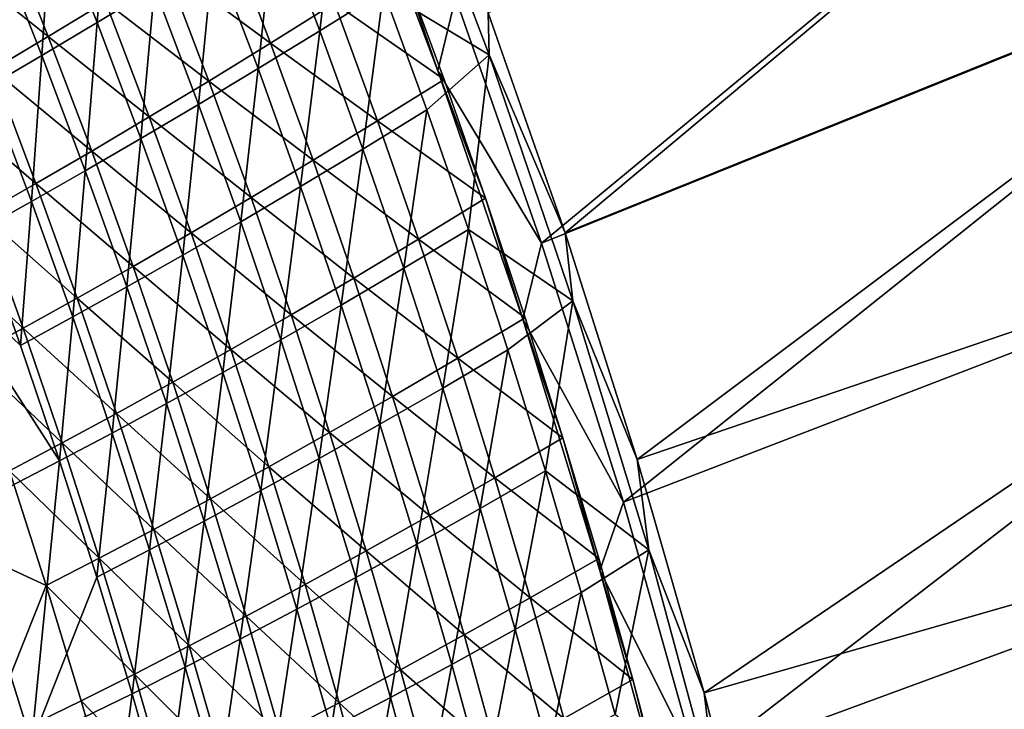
# Model space of a CAD drawing. Header units: metres. Extents: x -1 to 1402, y -1402 to 1.
# Tile 351 of 436: x 1268 to 1326, y -382 to -341. Entities that reach past the tile are written whole.
import ezdxf

# ---------------------------------------------------------------- set-up
doc = ezdxf.new("R2010")
doc.units = ezdxf.units.M

msp = doc.modelspace()

# ---------------------------------------------------------------- linework, layer by layer
at = {"layer": 'None0'}
for points in [[(1295.472412, -341.007324, -32.128929), (1341.594238, -319.07486, -3), (1299.96228, -353.852631, -32.128979)], [(1341.594238, -319.07486, -3), (1347.221802, -334.803131, -3), (1299.96228, -353.852631, -32.128979)], [(1293.556152, -340.114166, -29.543776), (1298.592163, -354.457642, -29.543829), (1340.905518, -319.442322)], [(1340.905518, -319.442322), (1298.592163, -354.457642, -29.543829), (1346.523438, -335.15387)], [(1289.953857, -328.797363, -32.845184), (1295.522461, -343.467133, -32.84523), (1289.359741, -339.720001, -60.63586)], [(1289.953857, -328.797363, -32.845184), (1295.472412, -341.007324, -32.128929), (1295.522461, -343.467133, -32.84523)], [(1292.53064, -344.395142, -30.943403), (1287.108276, -330.060089, -30.941967), (1290.353516, -338.000061, -32.352253)], [(1292.53064, -344.395142, -30.943403), (1293.556152, -340.114166, -29.543776), (1287.108276, -330.060089, -30.941967)], [(1273.279907, -332.794067, -144.204163), (1272.623779, -341.582123, -172.121323), (1269.954102, -334.855438, -172.117264)], [(1273.279907, -332.794067, -144.204163), (1275.969482, -339.556671, -144.207733), (1272.623779, -341.582123, -172.121323)], [(1286.711426, -332.811615, -60.63496), (1285.632324, -342.053192, -88.461182), (1283.010132, -335.17691, -88.459076)], [(1286.711426, -332.811615, -60.63496), (1289.359741, -339.720001, -60.63586), (1285.632324, -342.053192, -88.461182)], [(1299.96228, -353.852631, -32.128979), (1347.221802, -334.803131, -3), (1304.176025, -367.089111, -32.129028)], [(1347.221802, -334.803131, -3), (1352.335571, -350.705872, -3), (1304.176025, -367.089111, -32.129028)], [(1269.389771, -343.505402, -200.055832), (1266.738525, -336.815155, -200.051392), (1269.954102, -334.855438, -172.117264)], [(1269.954102, -334.855438, -172.117264), (1272.623779, -341.582123, -172.121323), (1269.389771, -343.505402, -200.055832)], [(1283.010132, -335.17691, -88.459076), (1282.029175, -344.2659, -116.321274), (1279.430542, -337.423462, -116.318253)], [(1283.010132, -335.17691, -88.459076), (1285.632324, -342.053192, -88.461182), (1282.029175, -344.2659, -116.321274)], [(1298.592163, -354.457642, -29.543829), (1303.371338, -369.592438, -29.543886), (1346.523438, -335.15387)], [(1346.523438, -335.15387), (1303.371338, -369.592438, -29.543886), (1351.628052, -351.039612)], [(1269.77124, -342.390198, -171.704468), (1267.12561, -335.739044, -171.699768), (1263.908203, -337.699524, -199.647308)], [(1267.12561, -335.739044, -171.699768), (1269.77124, -342.390198, -171.704468), (1273.119019, -340.36441, -143.776718)], [(1282.762939, -342.785187, -88.001831), (1280.164795, -335.986633, -87.999466), (1276.58252, -338.231567, -115.872864)], [(1286.49353, -340.4552, -60.161621), (1280.164795, -335.986633, -87.999466), (1282.762939, -342.785187, -88.001831)], [(1266.263794, -345.332123, -228.00885), (1266.738525, -336.815155, -200.051392), (1269.389771, -343.505402, -200.055832)], [(1266.5354, -344.31427, -199.652451), (1269.77124, -342.390198, -171.704468), (1263.908203, -337.699524, -199.647308)], [(1279.430542, -337.423462, -116.318253), (1278.546631, -346.363983, -144.211395), (1275.969482, -339.556671, -144.207733)], [(1279.430542, -337.423462, -116.318253), (1282.029175, -344.2659, -116.321274), (1278.546631, -346.363983, -144.211395)], [(1279.157227, -344.996246, -115.876335), (1276.58252, -338.231567, -115.872864), (1273.119019, -340.36441, -143.776718)], [(1279.157227, -344.996246, -115.876335), (1282.762939, -342.785187, -88.001831), (1276.58252, -338.231567, -115.872864)], [(1292.893433, -344.90152, -32.352058), (1290.353516, -338.000061, -32.352253), (1286.49353, -340.4552, -60.161621)], [(1292.53064, -344.395142, -30.943403), (1290.353516, -338.000061, -32.352253), (1292.893433, -344.90152, -32.352058)], [(1275.969482, -339.556671, -144.207733), (1275.181396, -348.353394, -172.125488), (1272.623779, -341.582123, -172.121323)], [(1275.969482, -339.556671, -144.207733), (1278.546631, -346.363983, -144.211395), (1275.181396, -348.353394, -172.125488)], [(1289.359741, -339.720001, -60.63586), (1288.141846, -348.972015, -88.463348), (1285.632324, -342.053192, -88.461182)], [(1289.359741, -339.720001, -60.63586), (1291.895142, -346.671021, -60.636784), (1288.141846, -348.972015, -88.463348)], [(1295.522461, -343.467133, -32.84523), (1291.895142, -346.671021, -60.636784), (1289.359741, -339.720001, -60.63586)], [(1273.119019, -340.36441, -143.776718), (1269.77124, -342.390198, -171.704468), (1275.672363, -347.093933, -143.78093)], [(1275.672363, -347.093933, -143.78093), (1279.157227, -344.996246, -115.876335), (1273.119019, -340.36441, -143.776718)], [(1289.005005, -347.326385, -60.162571), (1286.49353, -340.4552, -60.161621), (1282.762939, -342.785187, -88.001831)], [(1292.893433, -344.90152, -32.352058), (1286.49353, -340.4552, -60.161621), (1289.005005, -347.326385, -60.162571)], [(1298.592163, -354.457642, -29.543829), (1293.556152, -340.114166, -29.543776), (1292.53064, -344.395142, -30.943403)], [(1295.472412, -341.007324, -32.128929), (1299.96228, -353.852631, -32.128979), (1295.522461, -343.467133, -32.84523)], [(1272.623779, -341.582123, -172.121323), (1271.929443, -350.240173, -200.060394), (1269.389771, -343.505402, -200.055832)], [(1272.623779, -341.582123, -172.121323), (1275.181396, -348.353394, -172.125488), (1271.929443, -350.240173, -200.060394)], [(1285.632324, -342.053192, -88.461182), (1284.515381, -351.150818, -116.324379), (1282.029175, -344.2659, -116.321274)], [(1285.632324, -342.053192, -88.461182), (1288.141846, -348.972015, -88.463348), (1284.515381, -351.150818, -116.324379)], [(1272.304932, -349.08371, -171.70929), (1269.77124, -342.390198, -171.704468), (1266.5354, -344.31427, -199.652451)], [(1269.77124, -342.390198, -171.704468), (1272.304932, -349.08371, -171.70929), (1275.672363, -347.093933, -143.78093)], [(1285.248657, -349.624115, -88.004257), (1282.762939, -342.785187, -88.001831), (1279.157227, -344.996246, -115.876335)], [(1282.762939, -342.785187, -88.001831), (1285.248657, -349.624115, -88.004257), (1289.005005, -347.326385, -60.162571)], [(1291.895142, -346.671021, -60.636784), (1295.522461, -343.467133, -32.84523), (1294.317993, -353.662354, -60.637733)], [(1295.522461, -343.467133, -32.84523), (1300.424194, -357.820374, -32.845264), (1294.317993, -353.662354, -60.637733)], [(1295.522461, -343.467133, -32.84523), (1299.96228, -353.852631, -32.128979), (1300.424194, -357.820374, -32.845264)], [(1268.786621, -352.030334, -228.013672), (1266.263794, -345.332123, -228.00885), (1269.389771, -343.505402, -200.055832)], [(1269.389771, -343.505402, -200.055832), (1271.929443, -350.240173, -200.060394), (1268.786621, -352.030334, -228.013672)], [(1269.051025, -350.971283, -199.657715), (1266.5354, -344.31427, -199.652451), (1263.407715, -346.142059, -227.618179)], [(1269.051025, -350.971283, -199.657715), (1272.304932, -349.08371, -171.70929), (1266.5354, -344.31427, -199.652451)], [(1282.029175, -344.2659, -116.321274), (1281.011841, -353.213623, -144.215149), (1278.546631, -346.363983, -144.211395)], [(1282.029175, -344.2659, -116.321274), (1284.515381, -351.150818, -116.324379), (1281.011841, -353.213623, -144.215149)], [(1297.49353, -358.905182, -30.945208), (1292.53064, -344.395142, -30.943403), (1295.320923, -351.841309, -32.35186)], [(1295.320923, -351.841309, -32.35186), (1292.53064, -344.395142, -30.943403), (1292.893433, -344.90152, -32.352058)], [(1297.49353, -358.905182, -30.945208), (1298.592163, -354.457642, -29.543829), (1292.53064, -344.395142, -30.943403)], [(1281.619507, -351.801178, -115.879883), (1279.157227, -344.996246, -115.876335), (1275.672363, -347.093933, -143.78093)], [(1281.619507, -351.801178, -115.879883), (1285.248657, -349.624115, -88.004257), (1279.157227, -344.996246, -115.876335)], [(1295.320923, -351.841309, -32.35186), (1292.893433, -344.90152, -32.352058), (1289.005005, -347.326385, -60.162571)], [(1265.748657, -353.729858, -255.98288), (1266.263794, -345.332123, -228.00885), (1268.786621, -352.030334, -228.013672)], [(1269.051025, -350.971283, -199.657715), (1263.407715, -346.142059, -227.618179), (1265.906494, -352.762543, -227.623718)], [(1278.546631, -346.363983, -144.211395), (1277.627319, -355.166931, -172.129776), (1275.181396, -348.353394, -172.125488)], [(1278.546631, -346.363983, -144.211395), (1281.011841, -353.213623, -144.215149), (1277.627319, -355.166931, -172.129776)], [(1291.895142, -346.671021, -60.636784), (1290.539063, -355.931, -88.465569), (1288.141846, -348.972015, -88.463348)], [(1291.895142, -346.671021, -60.636784), (1294.317993, -353.662354, -60.637733), (1290.539063, -355.931, -88.465569)], [(1275.672363, -347.093933, -143.78093), (1272.304932, -349.08371, -171.70929), (1278.113647, -353.863647, -143.785248)], [(1278.113647, -353.863647, -143.785248), (1281.619507, -351.801178, -115.879883), (1275.672363, -347.093933, -143.78093)], [(1285.248657, -349.624115, -88.004257), (1291.404053, -354.235779, -60.163544), (1289.005005, -347.326385, -60.162571)], [(1289.005005, -347.326385, -60.162571), (1291.404053, -354.235779, -60.163544), (1295.320923, -351.841309, -32.35186)], [(1275.181396, -348.353394, -172.125488), (1274.357666, -357.01712, -200.065094), (1271.929443, -350.240173, -200.060394)], [(1275.181396, -348.353394, -172.125488), (1277.627319, -355.166931, -172.129776), (1274.357666, -357.01712, -200.065094)], [(1274.727051, -355.817322, -171.714203), (1272.304932, -349.08371, -171.70929), (1269.051025, -350.971283, -199.657715)], [(1272.304932, -349.08371, -171.70929), (1274.727051, -355.817322, -171.714203), (1278.113647, -353.863647, -143.785248)], [(1288.141846, -348.972015, -88.463348), (1286.889526, -358.075745, -116.32756), (1284.515381, -351.150818, -116.324379)], [(1288.141846, -348.972015, -88.463348), (1290.539063, -355.931, -88.465569), (1286.889526, -358.075745, -116.32756)], [(1287.622192, -356.501099, -88.006729), (1285.248657, -349.624115, -88.004257), (1281.619507, -351.801178, -115.879883)], [(1291.404053, -354.235779, -60.163544), (1285.248657, -349.624115, -88.004257), (1287.622192, -356.501099, -88.006729)], [(1271.929443, -350.240173, -200.060394), (1271.198242, -358.77066, -228.018631), (1268.786621, -352.030334, -228.013672)], [(1271.929443, -350.240173, -200.060394), (1274.357666, -357.01712, -200.065094), (1271.198242, -358.77066, -228.018631)], [(1304.176025, -367.089111, -32.129028), (1352.335571, -350.705872, -3), (1308.094849, -380.714813, -32.129078)], [(1352.335571, -350.705872, -3), (1356.939453, -366.763702, -3), (1308.094849, -380.714813, -32.129078)], [(1271.455444, -357.668365, -199.663101), (1269.051025, -350.971283, -199.657715), (1265.906494, -352.762543, -227.623718)], [(1271.455444, -357.668365, -199.663101), (1274.727051, -355.817322, -171.714203), (1269.051025, -350.971283, -199.657715)], [(1284.515381, -351.150818, -116.324379), (1283.365112, -360.10321, -144.219009), (1281.011841, -353.213623, -144.215149)], [(1284.515381, -351.150818, -116.324379), (1286.889526, -358.075745, -116.32756), (1283.365112, -360.10321, -144.219009)], [(1303.371338, -369.592438, -29.543886), (1307.676147, -384.91153, -29.543943), (1351.628052, -351.039612)], [(1351.628052, -351.039612), (1307.676147, -384.91153, -29.543943), (1356.223145, -367.0802)], [(1268.144775, -360.433899, -255.987946), (1265.748657, -353.729858, -255.98288), (1268.786621, -352.030334, -228.013672)], [(1268.786621, -352.030334, -228.013672), (1271.198242, -358.77066, -228.018631), (1268.144775, -360.433899, -255.987946)], [(1283.970093, -358.644104, -115.883499), (1281.619507, -351.801178, -115.879883), (1278.113647, -353.863647, -143.785248)], [(1283.970093, -358.644104, -115.883499), (1287.622192, -356.501099, -88.006729), (1281.619507, -351.801178, -115.879883)], [(1291.404053, -354.235779, -60.163544), (1297.636597, -358.817108, -32.351665), (1295.320923, -351.841309, -32.35186)], [(1297.636597, -358.817108, -32.351665), (1297.49353, -358.905182, -30.945208), (1295.320923, -351.841309, -32.35186)], [(1268.294434, -359.423004, -227.629379), (1265.906494, -352.762543, -227.623718), (1262.867065, -354.463318, -255.60463)], [(1271.455444, -357.668365, -199.663101), (1265.906494, -352.762543, -227.623718), (1268.294434, -359.423004, -227.629379)], [(1281.011841, -353.213623, -144.215149), (1279.96167, -362.020325, -172.134171), (1277.627319, -355.166931, -172.129776)], [(1281.011841, -353.213623, -144.215149), (1283.365112, -360.10321, -144.219009), (1279.96167, -362.020325, -172.134171)], [(1262.811646, -355.344757, -283.965271), (1265.748657, -353.729858, -255.98288), (1268.144775, -360.433899, -255.987946)], [(1294.317993, -353.662354, -60.637733), (1292.824097, -362.927704, -88.467834), (1290.539063, -355.931, -88.465569)], [(1294.317993, -353.662354, -60.637733), (1296.628418, -360.691559, -60.638706), (1292.824097, -362.927704, -88.467834)], [(1294.317993, -353.662354, -60.637733), (1300.424194, -357.820374, -32.845264), (1296.628418, -360.691559, -60.638706)], [(1278.113647, -353.863647, -143.785248), (1274.727051, -355.817322, -171.714203), (1280.443359, -360.671234, -143.789642)], [(1280.443359, -360.671234, -143.789642), (1283.970093, -358.644104, -115.883499), (1278.113647, -353.863647, -143.785248)], [(1293.691406, -361.181091, -60.164539), (1291.404053, -354.235779, -60.163544), (1287.622192, -356.501099, -88.006729)], [(1297.636597, -358.817108, -32.351665), (1291.404053, -354.235779, -60.163544), (1293.691406, -361.181091, -60.164539)], [(1299.96228, -353.852631, -32.128979), (1304.176025, -367.089111, -32.129028), (1300.424194, -357.820374, -32.845264)], [(1262.867065, -354.463318, -255.60463), (1265.23938, -361.087555, -255.610352), (1268.294434, -359.423004, -227.629379)], [(1303.371338, -369.592438, -29.543886), (1298.592163, -354.457642, -29.543829), (1297.49353, -358.905182, -30.945208)], [(1264.594116, -370.189362, -311.966797), (1262.811646, -355.344757, -283.965271), (1270.430542, -367.177704, -255.993134)], [(1270.430542, -367.177704, -255.993134), (1262.811646, -355.344757, -283.965271), (1268.144775, -360.433899, -255.987946)], [(1277.627319, -355.166931, -172.129776), (1276.674683, -363.833923, -200.069901), (1274.357666, -357.01712, -200.065094)], [(1277.627319, -355.166931, -172.129776), (1279.96167, -362.020325, -172.134171), (1276.674683, -363.833923, -200.069901)], [(1277.037964, -362.588745, -171.719223), (1274.727051, -355.817322, -171.714203), (1271.455444, -357.668365, -199.663101)], [(1274.727051, -355.817322, -171.714203), (1277.037964, -362.588745, -171.719223), (1280.443359, -360.671234, -143.789642)], [(1290.539063, -355.931, -88.465569), (1289.151733, -365.0383, -116.330811), (1286.889526, -358.075745, -116.32756)], [(1290.539063, -355.931, -88.465569), (1292.824097, -362.927704, -88.467834), (1289.151733, -365.0383, -116.330811)], [(1289.884155, -363.413879, -88.009247), (1287.622192, -356.501099, -88.006729), (1283.970093, -358.644104, -115.883499)], [(1293.691406, -361.181091, -60.164539), (1287.622192, -356.501099, -88.006729), (1289.884155, -363.413879, -88.009247)], [(1274.357666, -357.01712, -200.065094), (1273.499268, -365.550751, -228.023712), (1271.198242, -358.77066, -228.018631)], [(1274.357666, -357.01712, -200.065094), (1276.674683, -363.833923, -200.069901), (1273.499268, -365.550751, -228.023712)], [(1273.749023, -364.403198, -199.66861), (1271.455444, -357.668365, -199.663101), (1268.294434, -359.423004, -227.629379)], [(1273.749023, -364.403198, -199.66861), (1277.037964, -362.588745, -171.719223), (1271.455444, -357.668365, -199.663101)], [(1300.424194, -357.820374, -32.845264), (1298.826904, -367.756226, -60.639706), (1296.628418, -360.691559, -60.638706)], [(1300.424194, -357.820374, -32.845264), (1304.86731, -372.360352, -32.845219), (1298.826904, -367.756226, -60.639706)], [(1300.424194, -357.820374, -32.845264), (1304.176025, -367.089111, -32.129028), (1304.86731, -372.360352, -32.845219)], [(1286.889526, -358.075745, -116.32756), (1285.606812, -367.030365, -144.222961), (1283.365112, -360.10321, -144.219009)], [(1286.889526, -358.075745, -116.32756), (1289.151733, -365.0383, -116.330811), (1285.606812, -367.030365, -144.222961)], [(1271.198242, -358.77066, -228.018631), (1270.430542, -367.177704, -255.993134), (1268.144775, -360.433899, -255.987946)], [(1271.198242, -358.77066, -228.018631), (1273.499268, -365.550751, -228.023712), (1270.430542, -367.177704, -255.993134)], [(1286.209351, -365.522736, -115.887184), (1283.970093, -358.644104, -115.883499), (1280.443359, -360.671234, -143.789642)], [(1286.209351, -365.522736, -115.887184), (1289.884155, -363.413879, -88.009247), (1283.970093, -358.644104, -115.883499)], [(1299.840698, -365.826721, -32.351471), (1297.636597, -358.817108, -32.351665), (1293.691406, -361.181091, -60.164539)], [(1297.49353, -358.905182, -30.945208), (1297.636597, -358.817108, -32.351665), (1299.840698, -365.826721, -32.351471)], [(1302, -373.569305, -30.947268), (1297.49353, -358.905182, -30.945208), (1299.840698, -365.826721, -32.351471)], [(1302, -373.569305, -30.947268), (1303.371338, -369.592438, -29.543886), (1297.49353, -358.905182, -30.945208)], [(1265.23938, -361.087555, -255.610352), (1270.571899, -366.121246, -227.635147), (1268.294434, -359.423004, -227.629379)], [(1268.294434, -359.423004, -227.629379), (1270.571899, -366.121246, -227.635147), (1273.749023, -364.403198, -199.66861)], [(1283.365112, -360.10321, -144.219009), (1282.184814, -368.911224, -172.138657), (1279.96167, -362.020325, -172.134171)], [(1283.365112, -360.10321, -144.219009), (1285.606812, -367.030365, -144.222961), (1282.184814, -368.911224, -172.138657)], [(1280.443359, -360.671234, -143.789642), (1277.037964, -362.588745, -171.719223), (1282.662231, -367.514465, -143.794128)], [(1282.662231, -367.514465, -143.794128), (1286.209351, -365.522736, -115.887184), (1280.443359, -360.671234, -143.789642)], [(1296.628418, -360.691559, -60.638706), (1294.997314, -369.959747, -88.470154), (1292.824097, -362.927704, -88.467834)], [(1296.628418, -360.691559, -60.638706), (1298.826904, -367.756226, -60.639706), (1294.997314, -369.959747, -88.470154)], [(1267.501831, -367.749573, -255.616196), (1270.571899, -366.121246, -227.635147), (1265.23938, -361.087555, -255.610352)], [(1295.867554, -368.160065, -60.165554), (1293.691406, -361.181091, -60.164539), (1289.884155, -363.413879, -88.009247)], [(1299.840698, -365.826721, -32.351471), (1293.691406, -361.181091, -60.164539), (1295.867554, -368.160065, -60.165554)], [(1279.96167, -362.020325, -172.134171), (1278.880737, -370.688141, -200.074814), (1276.674683, -363.833923, -200.069901)], [(1279.96167, -362.020325, -172.134171), (1282.184814, -368.911224, -172.138657), (1278.880737, -370.688141, -200.074814)], [(1279.238281, -369.395752, -171.724335), (1277.037964, -362.588745, -171.719223), (1273.749023, -364.403198, -199.66861)], [(1277.037964, -362.588745, -171.719223), (1279.238281, -369.395752, -171.724335), (1282.662231, -367.514465, -143.794128)], [(1292.824097, -362.927704, -88.467834), (1291.302368, -372.036102, -116.334129), (1289.151733, -365.0383, -116.330811)], [(1292.824097, -362.927704, -88.467834), (1294.997314, -369.959747, -88.470154), (1291.302368, -372.036102, -116.334129)], [(1292.035156, -370.360229, -88.01181), (1289.884155, -363.413879, -88.009247), (1286.209351, -365.522736, -115.887184)], [(1295.867554, -368.160065, -60.165554), (1289.884155, -363.413879, -88.009247), (1292.035156, -370.360229, -88.01181)], [(1276.674683, -363.833923, -200.069901), (1275.689575, -372.368317, -228.0289), (1273.499268, -365.550751, -228.023712)], [(1276.674683, -363.833923, -200.069901), (1278.880737, -370.688141, -200.074814), (1275.689575, -372.368317, -228.0289)], [(1270.571899, -366.121246, -227.635147), (1275.932373, -371.173584, -199.674194), (1273.749023, -364.403198, -199.66861)], [(1275.932373, -371.173584, -199.674194), (1279.238281, -369.395752, -171.724335), (1273.749023, -364.403198, -199.66861)], [(1289.151733, -365.0383, -116.330811), (1287.737061, -373.992676, -144.22699), (1285.606812, -367.030365, -144.222961)], [(1289.151733, -365.0383, -116.330811), (1291.302368, -372.036102, -116.334129), (1287.737061, -373.992676, -144.22699)], [(1273.499268, -365.550751, -228.023712), (1272.606079, -373.959015, -255.998444), (1270.430542, -367.177704, -255.993134)], [(1273.499268, -365.550751, -228.023712), (1275.689575, -372.368317, -228.0289), (1272.606079, -373.959015, -255.998444)], [(1288.337891, -372.434845, -115.890923), (1286.209351, -365.522736, -115.887184), (1282.662231, -367.514465, -143.794128)], [(1288.337891, -372.434845, -115.890923), (1292.035156, -370.360229, -88.01181), (1286.209351, -365.522736, -115.887184)], [(1301.934082, -372.86795, -32.351276), (1299.840698, -365.826721, -32.351471), (1295.867554, -368.160065, -60.165554)], [(1302, -373.569305, -30.947268), (1299.840698, -365.826721, -32.351471), (1301.934082, -372.86795, -32.351276)], [(1272.739624, -372.855011, -227.641037), (1270.571899, -366.121246, -227.635147), (1267.501831, -367.749573, -255.616196)], [(1270.571899, -366.121246, -227.635147), (1272.739624, -372.855011, -227.641037), (1275.932373, -371.173584, -199.674194)], [(1285.606812, -367.030365, -144.222961), (1284.296875, -375.83725, -172.14325), (1282.184814, -368.911224, -172.138657)], [(1285.606812, -367.030365, -144.222961), (1287.737061, -373.992676, -144.22699), (1284.296875, -375.83725, -172.14325)], [(1308.094849, -380.714813, -32.129078), (1356.939453, -366.763702, -3), (1311.523682, -394.008362, -32.129128)], [(1356.939453, -366.763702, -3), (1361.037842, -382.957916, -3), (1311.523682, -394.008362, -32.129128)], [(1268.779297, -383.647888, -311.97699), (1264.594116, -370.189362, -311.966797), (1270.430542, -367.177704, -255.993134)], [(1270.430542, -367.177704, -255.993134), (1272.606079, -373.959015, -255.998444), (1268.779297, -383.647888, -311.97699)], [(1282.662231, -367.514465, -143.794128), (1279.238281, -369.395752, -171.724335), (1284.77063, -374.391083, -143.798691)], [(1284.77063, -374.391083, -143.798691), (1288.337891, -372.434845, -115.890923), (1282.662231, -367.514465, -143.794128)], [(1304.176025, -367.089111, -32.129028), (1308.094849, -380.714813, -32.129078), (1304.86731, -372.360352, -32.845219)], [(1307.676147, -384.91153, -29.543943), (1311.191406, -399.043854, -29.543997), (1356.223145, -367.0802)], [(1356.223145, -367.0802), (1311.191406, -399.043854, -29.543997), (1360.31311, -383.256927)], [(1267.501831, -367.749573, -255.616196), (1261.662598, -370.763824, -311.611176), (1269.654663, -374.447144, -255.622162)], [(1269.654663, -374.447144, -255.622162), (1272.739624, -372.855011, -227.641037), (1267.501831, -367.749573, -255.616196)], [(1297.933105, -375.170502, -60.166588), (1295.867554, -368.160065, -60.165554), (1292.035156, -370.360229, -88.01181)], [(1298.826904, -367.756226, -60.639706), (1297.058838, -377.02475, -88.472519), (1294.997314, -369.959747, -88.470154)], [(1301.934082, -372.86795, -32.351276), (1295.867554, -368.160065, -60.165554), (1297.933105, -375.170502, -60.166588)], [(1298.826904, -367.756226, -60.639706), (1300.913574, -374.853943, -60.640728), (1297.058838, -377.02475, -88.472519)], [(1304.86731, -372.360352, -32.845219), (1300.913574, -374.853943, -60.640728), (1298.826904, -367.756226, -60.639706)], [(1282.184814, -368.911224, -172.138657), (1280.976196, -377.577484, -200.079834), (1278.880737, -370.688141, -200.074814)], [(1282.184814, -368.911224, -172.138657), (1284.296875, -375.83725, -172.14325), (1280.976196, -377.577484, -200.079834)], [(1281.328491, -376.236115, -171.729538), (1279.238281, -369.395752, -171.724335), (1275.932373, -371.173584, -199.674194)], [(1279.238281, -369.395752, -171.724335), (1281.328491, -376.236115, -171.729538), (1284.77063, -374.391083, -143.798691)], [(1307.676147, -384.91153, -29.543943), (1303.371338, -369.592438, -29.543886), (1302, -373.569305, -30.947268)], [(1263.255249, -386.256622, -367.969421), (1264.594116, -370.189362, -311.966797), (1268.779297, -383.647888, -311.97699)], [(1294.075806, -377.337952, -88.014412), (1292.035156, -370.360229, -88.01181), (1288.337891, -372.434845, -115.890923)], [(1294.997314, -369.959747, -88.470154), (1293.341553, -379.066742, -116.337517), (1291.302368, -372.036102, -116.334129)], [(1292.035156, -370.360229, -88.01181), (1294.075806, -377.337952, -88.014412), (1297.933105, -375.170502, -60.166588)], [(1294.997314, -369.959747, -88.470154), (1297.058838, -377.02475, -88.472519), (1293.341553, -379.066742, -116.337517)], [(1261.662598, -370.763824, -311.611176), (1265.803833, -384.053375, -311.622375), (1269.654663, -374.447144, -255.622162)], [(1278.880737, -370.688141, -200.074814), (1277.769531, -379.221008, -228.03421), (1275.689575, -372.368317, -228.0289)], [(1278.880737, -370.688141, -200.074814), (1280.976196, -377.577484, -200.079834), (1277.769531, -379.221008, -228.03421)], [(1272.739624, -372.855011, -227.641037), (1278.005981, -377.977295, -199.679886), (1275.932373, -371.173584, -199.674194)], [(1278.005981, -377.977295, -199.679886), (1281.328491, -376.236115, -171.729538), (1275.932373, -371.173584, -199.674194)], [(1291.302368, -372.036102, -116.334129), (1289.756348, -380.987762, -144.231094), (1287.737061, -373.992676, -144.22699)], [(1291.302368, -372.036102, -116.334129), (1293.341553, -379.066742, -116.337517), (1289.756348, -380.987762, -144.231094)], [(1275.689575, -372.368317, -228.0289), (1274.671631, -380.775452, -256.003876), (1272.606079, -373.959015, -255.998444)], [(1275.689575, -372.368317, -228.0289), (1277.769531, -379.221008, -228.03421), (1274.671631, -380.775452, -256.003876)], [(1290.356323, -379.378204, -115.894722), (1288.337891, -372.434845, -115.890923), (1284.77063, -374.391083, -143.798691)], [(1290.356323, -379.378204, -115.894722), (1294.075806, -377.337952, -88.014412), (1288.337891, -372.434845, -115.890923)], [(1300.913574, -374.853943, -60.640728), (1304.86731, -372.360352, -32.845219), (1302.88855, -381.9823, -60.641769)], [(1304.86731, -372.360352, -32.845219), (1308.898804, -387.251373, -32.845207), (1302.88855, -381.9823, -60.641769)], [(1304.86731, -372.360352, -32.845219), (1308.094849, -380.714813, -32.129078), (1308.898804, -387.251373, -32.845207)], [(1269.654663, -374.447144, -255.622162), (1274.797974, -379.622131, -227.647018), (1272.739624, -372.855011, -227.641037)], [(1274.797974, -379.622131, -227.647018), (1278.005981, -377.977295, -199.679886), (1272.739624, -372.855011, -227.641037)], [(1303.917236, -379.938995, -32.351086), (1301.934082, -372.86795, -32.351276), (1297.933105, -375.170502, -60.166588)], [(1303.917236, -379.938995, -32.351086), (1302, -373.569305, -30.947268), (1301.934082, -372.86795, -32.351276)], [(1272.606079, -373.959015, -255.998444), (1274.671631, -380.775452, -256.003876), (1268.779297, -383.647888, -311.97699)], [(1306.053711, -388.371521, -30.949478), (1302, -373.569305, -30.947268), (1303.917236, -379.938995, -32.351086)], [(1306.053711, -388.371521, -30.949478), (1307.676147, -384.91153, -29.543943), (1302, -373.569305, -30.947268)], [(1265.803833, -384.053375, -311.622375), (1271.698608, -381.17807, -255.62822), (1269.654663, -374.447144, -255.622162)], [(1271.698608, -381.17807, -255.62822), (1274.797974, -379.622131, -227.647018), (1269.654663, -374.447144, -255.622162)], [(1284.77063, -374.391083, -143.798691), (1281.328491, -376.236115, -171.729538), (1286.769165, -381.29892, -143.803299)], [(1287.737061, -373.992676, -144.22699), (1286.298096, -382.79599, -172.147934), (1284.296875, -375.83725, -172.14325)], [(1286.769165, -381.29892, -143.803299), (1290.356323, -379.378204, -115.894722), (1284.77063, -374.391083, -143.798691)], [(1287.737061, -373.992676, -144.22699), (1289.756348, -380.987762, -144.231094), (1286.298096, -382.79599, -172.147934)], [(1300.913574, -374.853943, -60.640728), (1299.009155, -384.12027, -88.47493), (1297.058838, -377.02475, -88.472519)], [(1300.913574, -374.853943, -60.640728), (1302.88855, -381.9823, -60.641769), (1299.009155, -384.12027, -88.47493)], [(1294.075806, -377.337952, -88.014412), (1299.888672, -382.210602, -60.167641), (1297.933105, -375.170502, -60.166588)], [(1297.933105, -375.170502, -60.166588), (1299.888672, -382.210602, -60.167641), (1303.917236, -379.938995, -32.351086)], [(1283.309082, -383.107666, -171.734802), (1281.328491, -376.236115, -171.729538), (1278.005981, -377.977295, -199.679886)], [(1284.296875, -375.83725, -172.14325), (1282.96106, -384.499542, -200.084961), (1280.976196, -377.577484, -200.079834)], [(1281.328491, -376.236115, -171.729538), (1283.309082, -383.107666, -171.734802), (1286.769165, -381.29892, -143.803299)], [(1284.296875, -375.83725, -172.14325), (1286.298096, -382.79599, -172.147934), (1282.96106, -384.499542, -200.084961)], [(1296.006714, -384.345215, -88.017044), (1294.075806, -377.337952, -88.014412), (1290.356323, -379.378204, -115.894722)], [(1297.058838, -377.02475, -88.472519), (1295.269775, -386.127808, -116.340973), (1293.341553, -379.066742, -116.337517)], [(1299.888672, -382.210602, -60.167641), (1294.075806, -377.337952, -88.014412), (1296.006714, -384.345215, -88.017044)], [(1297.058838, -377.02475, -88.472519), (1299.009155, -384.12027, -88.47493), (1295.269775, -386.127808, -116.340973)], [(1279.970459, -384.812195, -199.685669), (1278.005981, -377.977295, -199.679886), (1274.797974, -379.622131, -227.647018)], [(1280.976196, -377.577484, -200.079834), (1279.73938, -386.106415, -228.039627), (1277.769531, -379.221008, -228.03421)], [(1279.970459, -384.812195, -199.685669), (1283.309082, -383.107666, -171.734802), (1278.005981, -377.977295, -199.679886)], [(1280.976196, -377.577484, -200.079834), (1282.96106, -384.499542, -200.084961), (1279.73938, -386.106415, -228.039627)], [(1293.341553, -379.066742, -116.337517), (1291.664795, -388.013214, -144.235275), (1289.756348, -380.987762, -144.231094)], [(1293.341553, -379.066742, -116.337517), (1295.269775, -386.127808, -116.340973), (1291.664795, -388.013214, -144.235275)], [(1276.747314, -386.420441, -227.653076), (1274.797974, -379.622131, -227.647018), (1271.698608, -381.17807, -255.62822)], [(1277.769531, -379.221008, -228.03421), (1276.627319, -387.624725, -256.009399), (1274.671631, -380.775452, -256.003876)], [(1279.970459, -384.812195, -199.685669), (1274.797974, -379.622131, -227.647018), (1276.747314, -386.420441, -227.653076)], [(1277.769531, -379.221008, -228.03421), (1279.73938, -386.106415, -228.039627), (1276.627319, -387.624725, -256.009399)], [(1292.265259, -386.351044, -115.898567), (1290.356323, -379.378204, -115.894722), (1286.769165, -381.29892, -143.803299)], [(1292.265259, -386.351044, -115.898567), (1296.006714, -384.345215, -88.017044), (1290.356323, -379.378204, -115.894722)], [(1299.888672, -382.210602, -60.167641), (1305.791016, -387.038086, -32.350895), (1303.917236, -379.938995, -32.351086)], [(1305.791016, -387.038086, -32.350895), (1306.053711, -388.371521, -30.949478), (1303.917236, -379.938995, -32.351086)], [(1274.671631, -380.775452, -256.003876), (1272.528076, -397.238525, -311.987579), (1268.779297, -383.647888, -311.97699)], [(1274.671631, -380.775452, -256.003876), (1276.627319, -387.624725, -256.009399), (1272.528076, -397.238525, -311.987579)], [(1308.094849, -380.714813, -32.129078), (1311.523682, -394.008362, -32.129128), (1308.898804, -387.251373, -32.845207)], [(1273.634033, -387.940247, -255.634369), (1271.698608, -381.17807, -255.62822), (1265.803833, -384.053375, -311.622375)], [(1276.747314, -386.420441, -227.653076), (1271.698608, -381.17807, -255.62822), (1273.634033, -387.940247, -255.634369)], [(1286.769165, -381.29892, -143.803299), (1283.309082, -383.107666, -171.734802), (1288.658569, -388.236176, -143.807983)], [(1289.756348, -380.987762, -144.231094), (1288.188843, -389.785095, -172.15271), (1286.298096, -382.79599, -172.147934)], [(1288.658569, -388.236176, -143.807983), (1292.265259, -386.351044, -115.898567), (1286.769165, -381.29892, -143.803299)], [(1289.756348, -380.987762, -144.231094), (1291.664795, -388.013214, -144.235275), (1288.188843, -389.785095, -172.15271)]]:
    msp.add_3dface(points, dxfattribs=at)
at = {"layer": 'None01'}
for points in [[(1150.81958, -781.702271, -521.977783), (1294.119019, -124.129761, -521.977783), (1274.459961, -120.453018, -521.977783)], [(1274.459961, -120.453018, -521.977783), (1274.459961, -120.453018, -541.977783), (1150.81958, -781.702271, -521.977783)], [(1274.459961, -120.453018, -541.977783), (1150.81958, -781.702271, -541.977783), (1150.81958, -781.702271, -521.977783)], [(1294.119019, -124.129761, -541.977783), (1150.81958, -781.702271, -541.977783), (1274.459961, -120.453018, -541.977783)], [(1170.478882, -785.378174, -521.977783), (1294.119019, -124.129761, -521.977783), (1150.81958, -781.702271, -521.977783)], [(1294.119019, -124.129761, -541.977783), (1170.478882, -785.378174, -541.977783), (1150.81958, -781.702271, -541.977783)], [(1170.478882, -785.378174, -521.977783), (1170.478882, -785.378174, -541.977783), (1294.119019, -124.129761, -521.977783)], [(1170.478882, -785.378174, -541.977783), (1294.119019, -124.129761, -541.977783), (1294.119019, -124.129761, -521.977783)]]:
    msp.add_3dface(points, dxfattribs=at)

doc.saveas('drawing.dxf')
